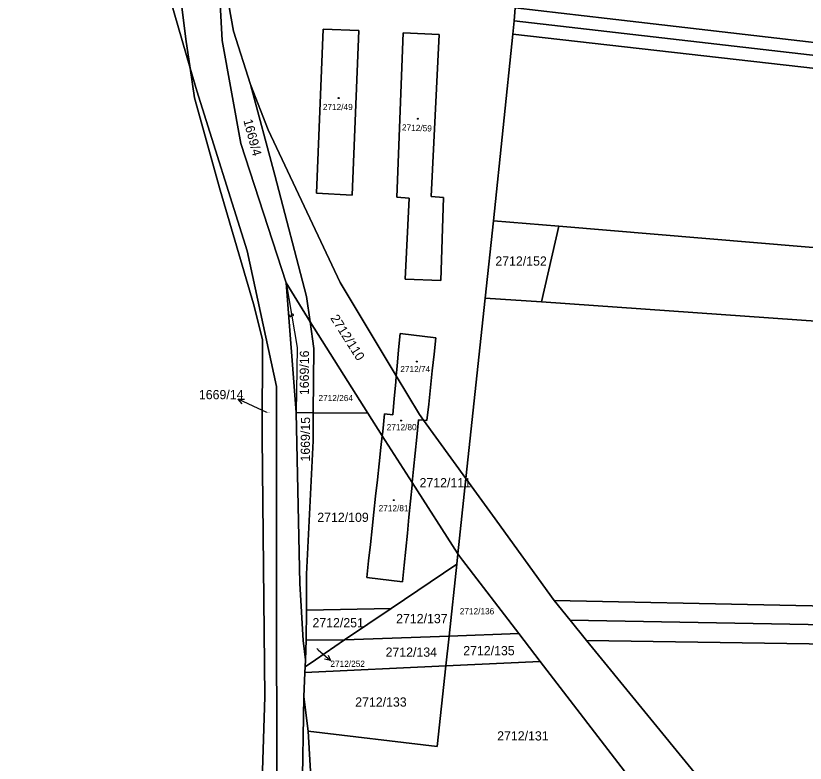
# Model space of a CAD drawing. Extents: x -596024 to -594475, y -1163820 to -1161957.
# Drawn here: x -595883.7 to -595738.2, y -1162599.5 to -1162461.7 of the extents above; entities that cross this region are included whole.
import ezdxf

# ---------------------------------------------------------------- set-up
doc = ezdxf.new("R2010")
doc.units = 0
for name, color, linetype in [('Level 1', 7, 'Continuous'), ('Level 13', 7, 'Continuous'), ('Level 3', 7, 'Continuous'), ('Level 4', 7, 'Continuous'), ('Level 5', 7, 'Continuous'), ('Level 57', 7, 'Continuous'), ('Level 60', 7, 'Continuous')]:
    doc.layers.add(name, color=color, linetype=linetype)

msp = doc.modelspace()

# ---------------------------------------------------------------- linework, layer by layer
at = {"layer": 'Level 1'}
for points in [[(-595833.9, -1162510.96), (-595842.23, -1162485.28), (-595845.67, -1162466.27), (-595846.69, -1162447.05)], [(-595846.69, -1162447.05), (-595843.57, -1162464.52), (-595840.45, -1162474.35)], [(-595851.55, -1162471.39), (-595855.97, -1162455.97), (-595859.95, -1162456.2), (-595859.9, -1162448.42)], [(-595851.55, -1162471.39), (-595852.34, -1162466.01), (-595854.56, -1162448.05)], [(-595791.64, -1162460.24), (-595791.88, -1162462.65)], [(-595791.64, -1162460.24), (-595774.73, -1162462.2), (-595624.2, -1162479.65), (-595514.57, -1162492.6)], [(-595791.88, -1162462.65), (-595792.12, -1162465.12)], [(-595791.88, -1162462.65), (-595650.98, -1162478.86), (-595514.93, -1162494.51)], [(-595828.31, -1162494.42), (-595821.73, -1162494.79), (-595820.48, -1162464.43), (-595827.07, -1162464.18), (-595828.31, -1162494.42)], [(-595811.19, -1162495.32), (-595813.48, -1162495.17), (-595812.28, -1162464.84), (-595805.67, -1162465.16), (-595807.17, -1162495.05), (-595804.86, -1162495.18), (-595805.35, -1162510.53), (-595811.96, -1162510.29), (-595811.19, -1162495.32)], [(-595795.69, -1162499.51), (-595792.12, -1162465.12)], [(-595515.3, -1162496.5), (-595792.12, -1162465.12)], [(-595851.55, -1162471.39), (-595850.36, -1162475.54), (-595841.06, -1162505.06), (-595835.66, -1162530.07), (-595835.61, -1162640.52), (-595841.31, -1162673.48), (-595848.97, -1162699.1), (-595857.96, -1162722.35), (-595860.58, -1162729.12), (-595864.57, -1162741.93), (-595870.76, -1162769.5), (-595871.69, -1162778.36), (-595873.92, -1162794.15), (-595877.11, -1162807.89), (-595877.45, -1162808.5), (-595879.61, -1162810.95)], [(-595850.66, -1162696.77), (-595846.21, -1162683.45), (-595844.55, -1162674.38), (-595841.22, -1162656.76), (-595838.69, -1162641.79), (-595838.96, -1162624.13), (-595837.78, -1162587.26), (-595838.27, -1162539.41), (-595838.26, -1162521.4), (-595839.92, -1162514.84), (-595846.04, -1162493.83), (-595850.75, -1162476.83), (-595851.55, -1162471.39)], [(-595840.45, -1162474.35), (-595837.17, -1162482.74), (-595823.9, -1162510.88), (-595813.59, -1162528.09)], [(-595840.45, -1162474.35), (-595835.98, -1162491.12), (-595830.13, -1162513.44), (-595829.48, -1162518.11)], [(-595797.21, -1162513.74), (-595795.69, -1162499.51)], [(-595795.69, -1162499.51), (-595783.59, -1162500.51)], [(-595783.59, -1162500.51), (-595786.8, -1162514.47)], [(-595783.59, -1162500.51), (-595520.74, -1162522.56)], [(-595833.9, -1162510.96), (-595832.02, -1162534.86)], [(-595833.9, -1162510.96), (-595829.48, -1162518.11)], [(-595797.21, -1162513.74), (-595800.76, -1162547.02)], [(-595786.8, -1162514.47), (-595797.21, -1162513.74)], [(-595523.58, -1162533), (-595786.8, -1162514.47)], [(-595828.88, -1162534.89), (-595828.8, -1162523.03), (-595829.48, -1162518.11)], [(-595829.48, -1162518.11), (-595818.81, -1162534.99)], [(-595808.54, -1162536.28), (-595807.94, -1162536.35), (-595807.61, -1162533.29), (-595807.27, -1162530.23), (-595806.94, -1162527.18), (-595806.6, -1162524.12), (-595806.27, -1162521.06), (-595812.89, -1162520.3), (-595813.16, -1162523.29), (-595813.43, -1162526.28), (-595813.59, -1162528.09)], [(-595813.59, -1162528.09), (-595813.69, -1162529.27), (-595813.96, -1162532.26), (-595814.23, -1162535.25), (-595815.73, -1162535.1), (-595816.08, -1162538.33), (-595816.17, -1162539.12)], [(-595813.59, -1162528.09), (-595809.3, -1162535.24), (-595808.54, -1162536.28)], [(-595832.02, -1162534.86), (-595828.88, -1162534.89)], [(-595832.02, -1162534.86), (-595831.34, -1162566.35), (-595830.76, -1162576.91), (-595830.34, -1162580.47)], [(-595828.88, -1162534.89), (-595828.89, -1162540.09), (-595830.1, -1162564.68), (-595830.14, -1162571.27)], [(-595828.88, -1162534.89), (-595818.81, -1162534.99)], [(-595816.17, -1162539.12), (-595818.81, -1162534.99)], [(-595808.54, -1162536.28), (-595809.5, -1162536.18), (-595809.81, -1162539.38), (-595810.1, -1162542.33), (-595810.39, -1162545.28), (-595810.63, -1162547.76)], [(-595808.54, -1162536.28), (-595800.76, -1162547.02)], [(-595816.17, -1162539.12), (-595816.41, -1162541.31), (-595816.73, -1162544.3), (-595817.06, -1162547.28), (-595817.38, -1162550.26), (-595817.71, -1162553.24), (-595818.03, -1162556.22), (-595818.36, -1162559.21), (-595818.68, -1162562.19), (-595819.02, -1162565.27), (-595812.42, -1162566.04), (-595812.12, -1162562.99), (-595811.83, -1162560.04), (-595811.54, -1162557.09), (-595811.26, -1162554.14), (-595810.97, -1162551.18), (-595810.68, -1162548.23), (-595810.63, -1162547.76)], [(-595810.63, -1162547.76), (-595816.17, -1162539.12)], [(-595802.23, -1162560.88), (-595810.63, -1162547.76)], [(-595800.76, -1162547.02), (-595802.23, -1162560.88)], [(-595800.76, -1162547.02), (-595795.84, -1162553.8), (-595784.47, -1162569.48)], [(-595802.44, -1162562.8), (-595802.23, -1162560.88)], [(-595791, -1162575.58), (-595801.36, -1162562.06), (-595801.94, -1162561.31), (-595802.23, -1162560.88)], [(-595802.44, -1162562.8), (-595814.52, -1162570.98)], [(-595803.85, -1162576.06), (-595802.44, -1162562.8)], [(-595534.93, -1162574.65), (-595784.47, -1162569.48)], [(-595784.47, -1162569.48), (-595781.52, -1162573.14)], [(-595830.14, -1162571.27), (-595830.21, -1162576.82)], [(-595814.52, -1162570.98), (-595830.14, -1162571.27)], [(-595814.52, -1162570.98), (-595823.12, -1162576.79)], [(-595781.52, -1162573.14), (-595660.15, -1162575.32), (-595535.72, -1162577.55)], [(-595781.52, -1162573.14), (-595778.53, -1162576.86)], [(-595791, -1162575.58), (-595803.85, -1162576.06)], [(-595787.03, -1162580.76), (-595791, -1162575.58)], [(-595823.12, -1162576.79), (-595828.49, -1162580.43), (-595830.4, -1162581.72)], [(-595830.21, -1162576.82), (-595830.34, -1162580.47)], [(-595830.21, -1162576.82), (-595823.12, -1162576.79)], [(-595803.85, -1162576.06), (-595823.12, -1162576.79)], [(-595804.44, -1162581.57), (-595803.85, -1162576.06)], [(-595746.96, -1162614.79), (-595758.15, -1162601.84), (-595778.53, -1162576.86)], [(-595778.53, -1162576.86), (-595536.53, -1162580.49)], [(-595804.44, -1162581.57), (-595830.45, -1162582.79)], [(-595830.4, -1162581.72), (-595830.45, -1162582.79)], [(-595830.34, -1162580.47), (-595830.4, -1162581.72)], [(-595829.81, -1162593.6), (-595806.03, -1162596.45), (-595804.44, -1162581.57)], [(-595804.44, -1162581.57), (-595787.03, -1162580.76)], [(-595770.31, -1162602.57), (-595787.03, -1162580.76)], [(-595830.45, -1162582.79), (-595830.65, -1162587.27)], [(-595830.65, -1162587.27), (-595831.24, -1162623.92), (-595832.44, -1162642.32), (-595834.11, -1162657.97), (-595837.3, -1162675.21), (-595840.1, -1162686.8), (-595840.75, -1162689.44)], [(-595829.81, -1162593.6), (-595830.65, -1162587.27)], [(-595829.17, -1162605.23), (-595829.81, -1162593.6)]]:
    msp.add_lwpolyline(points, dxfattribs=at)
at = {"layer": 'Level 13'}
for centre, start, end in [((-595833.06, -1162516.95), 136.8152, 9.4052), ((-595832.7, -1162516.89), 317.0296, 189.1276)]:
    msp.add_arc(centre, 0.184, start, end, dxfattribs=at)
at = {"layer": 'Level 3'}
msp.add_lwpolyline([(-595833.9, -1162510.96), (-595831.87, -1162522.89), (-595832.02, -1162534.86)], dxfattribs=at)
at = {"layer": 'Level 5'}
for centre, radius in [((-595824.2, -1162476.87), 0.09), ((-595824.2, -1162476.87), 0.0521), ((-595809.61, -1162480.69), 0.09), ((-595809.61, -1162480.69), 0.0521), ((-595809.81, -1162525.45), 0.09), ((-595809.81, -1162525.45), 0.0521), ((-595812.69, -1162536.33), 0.09), ((-595812.69, -1162536.33), 0.0521), ((-595814.05, -1162551.01), 0.09), ((-595814.05, -1162551.01), 0.0521)]:
    msp.add_circle(centre, radius, dxfattribs=at)
at = {"layer": 'Level 57'}
for p, q in [((-595839.98, -1162533.67), (-595842.7, -1162532.4)), ((-595837.42, -1162534.87), (-595839.98, -1162533.67)), ((-595828.24, -1162578.35), (-595827.96, -1162578.6)), ((-595827.96, -1162578.6), (-595825.72, -1162580.6))]:
    msp.add_line(p, q, dxfattribs=at)
for points in [[(-595842.01, -1162533.28), (-595842.7, -1162532.4), (-595841.58, -1162532.37)], [(-595826.13, -1162579.56), (-595825.72, -1162580.6), (-595826.8, -1162580.31)]]:
    msp.add_lwpolyline(points, dxfattribs=at)
at = {"layer": 'Level 60'}
for points in [[(-595860.58, -1162729.12), (-595857.96, -1162722.35), (-595848.97, -1162699.1), (-595841.31, -1162673.48), (-595835.61, -1162640.52), (-595835.66, -1162530.07), (-595841.06, -1162505.06), (-595850.36, -1162475.54), (-595851.55, -1162471.39), (-595852.34, -1162466.01), (-595854.56, -1162448.05), (-595852.65, -1162447.92), (-595855.6, -1162406.13), (-595859.47, -1162347.22)], [(-595847.7, -1162376.42), (-595847.64, -1162393.56), (-595847.25, -1162431.77), (-595843.9, -1162444.42), (-595846.87, -1162444.68), (-595846.69, -1162447.05), (-595845.67, -1162466.27), (-595842.23, -1162485.28), (-595833.9, -1162510.96), (-595832.02, -1162534.86), (-595831.34, -1162566.35), (-595830.76, -1162576.91), (-595830.34, -1162580.47), (-595830.4, -1162581.72), (-595830.45, -1162582.79), (-595830.65, -1162587.27), (-595831.24, -1162623.92)], [(-595482.02, -1162376.16), (-595507.01, -1162451.86), (-595514.57, -1162492.6), (-595624.2, -1162479.65), (-595774.73, -1162462.2), (-595791.64, -1162460.24), (-595789.87, -1162442.23), (-595781.32, -1162422.62), (-595742.07, -1162388.02)], [(-595791.64, -1162460.24), (-595791.88, -1162462.65), (-595792.12, -1162465.12), (-595795.69, -1162499.51), (-595797.21, -1162513.74), (-595800.76, -1162547.02), (-595808.54, -1162536.28), (-595807.94, -1162536.35), (-595807.61, -1162533.29), (-595807.27, -1162530.23), (-595806.94, -1162527.18), (-595806.6, -1162524.12), (-595806.27, -1162521.06), (-595812.89, -1162520.3), (-595813.16, -1162523.29), (-595813.43, -1162526.28), (-595813.59, -1162528.09), (-595823.9, -1162510.88), (-595837.17, -1162482.74), (-595840.45, -1162474.35), (-595843.57, -1162464.52), (-595846.69, -1162447.05)], [(-595960.84, -1162620.13), (-595972.05, -1162543.47), (-595978.58, -1162506.13), (-595984.4, -1162470.21), (-595984.26, -1162456.85), (-595981.21, -1162456.64), (-595975.18, -1162456.23), (-595943.65, -1162454.11), (-595912.56, -1162452.03), (-595859.9, -1162448.42), (-595859.95, -1162456.2), (-595855.97, -1162455.97), (-595851.55, -1162471.39), (-595850.75, -1162476.83), (-595846.04, -1162493.83), (-595839.92, -1162514.84), (-595838.26, -1162521.4), (-595838.27, -1162539.41), (-595837.78, -1162587.26), (-595838.96, -1162624.13)], [(-595867.53, -1162746.76), (-595861.42, -1162726.31), (-595859.88, -1162722.08), (-595850.66, -1162696.77), (-595846.21, -1162683.45), (-595844.55, -1162674.38), (-595841.22, -1162656.76), (-595838.69, -1162641.79), (-595838.96, -1162624.13), (-595837.78, -1162587.26), (-595838.27, -1162539.41), (-595838.26, -1162521.4), (-595839.92, -1162514.84), (-595846.04, -1162493.83), (-595850.75, -1162476.83), (-595851.55, -1162471.39), (-595850.36, -1162475.54), (-595841.06, -1162505.06), (-595835.66, -1162530.07), (-595835.61, -1162640.52), (-595841.31, -1162673.48), (-595848.97, -1162699.1), (-595857.96, -1162722.35), (-595860.58, -1162729.12)], [(-595722.24, -1162655.58), (-595741.93, -1162637.13), (-595742.82, -1162636.3), (-595757.06, -1162619.88), (-595770.31, -1162602.57), (-595787.03, -1162580.76), (-595791, -1162575.58), (-595801.36, -1162562.06), (-595801.94, -1162561.31), (-595802.23, -1162560.88), (-595800.76, -1162547.02), (-595795.84, -1162553.8), (-595784.47, -1162569.48), (-595781.52, -1162573.14), (-595778.53, -1162576.86), (-595758.15, -1162601.84), (-595746.96, -1162614.79), (-595734.48, -1162628.27)]]:
    msp.add_lwpolyline(points, dxfattribs=at)
for points in [[(-595833.9, -1162510.96), (-595842.23, -1162485.28), (-595845.67, -1162466.27), (-595846.69, -1162447.05), (-595843.57, -1162464.52), (-595840.45, -1162474.35), (-595835.98, -1162491.12), (-595830.13, -1162513.44), (-595829.48, -1162518.11)], [(-595855.97, -1162455.97), (-595859.95, -1162456.2), (-595859.9, -1162448.42), (-595854.56, -1162448.05), (-595852.34, -1162466.01), (-595851.55, -1162471.39)], [(-595791.64, -1162460.24), (-595774.73, -1162462.2), (-595624.2, -1162479.65), (-595514.57, -1162492.6), (-595514.93, -1162494.51), (-595650.98, -1162478.86), (-595791.88, -1162462.65)], [(-595791.88, -1162462.65), (-595650.98, -1162478.86), (-595514.93, -1162494.51), (-595515.3, -1162496.5), (-595792.12, -1162465.12)], [(-595828.31, -1162494.42), (-595821.73, -1162494.79), (-595820.48, -1162464.43), (-595827.07, -1162464.18)], [(-595821.73, -1162494.79), (-595828.31, -1162494.42), (-595827.07, -1162464.18), (-595820.48, -1162464.43)], [(-595813.48, -1162495.17), (-595811.19, -1162495.32), (-595811.96, -1162510.29), (-595805.35, -1162510.53), (-595804.86, -1162495.18), (-595807.17, -1162495.05), (-595805.67, -1162465.16), (-595812.28, -1162464.84)], [(-595811.19, -1162495.32), (-595813.48, -1162495.17), (-595812.28, -1162464.84), (-595805.67, -1162465.16), (-595807.17, -1162495.05), (-595804.86, -1162495.18), (-595805.35, -1162510.53), (-595811.96, -1162510.29)], [(-595515.3, -1162496.5), (-595518.88, -1162515.74), (-595520.74, -1162522.56), (-595783.59, -1162500.51), (-595795.69, -1162499.51), (-595792.12, -1162465.12)], [(-595837.17, -1162482.74), (-595823.9, -1162510.88), (-595813.59, -1162528.09), (-595813.69, -1162529.27), (-595813.96, -1162532.26), (-595814.23, -1162535.25), (-595815.73, -1162535.1), (-595816.08, -1162538.33), (-595816.17, -1162539.12), (-595818.81, -1162534.99), (-595829.48, -1162518.11), (-595830.13, -1162513.44), (-595835.98, -1162491.12), (-595840.45, -1162474.35)], [(-595797.21, -1162513.74), (-595795.69, -1162499.51), (-595783.59, -1162500.51), (-595786.8, -1162514.47)], [(-595520.74, -1162522.56), (-595523.58, -1162533), (-595786.8, -1162514.47), (-595783.59, -1162500.51)], [(-595832.02, -1162534.86), (-595833.9, -1162510.96), (-595829.48, -1162518.11), (-595828.8, -1162523.03), (-595828.88, -1162534.89)], [(-595523.58, -1162533), (-595534.93, -1162574.65), (-595784.47, -1162569.48), (-595795.84, -1162553.8), (-595800.76, -1162547.02), (-595797.21, -1162513.74), (-595786.8, -1162514.47)], [(-595818.81, -1162534.99), (-595828.88, -1162534.89), (-595828.8, -1162523.03), (-595829.48, -1162518.11)], [(-595812.89, -1162520.3), (-595806.27, -1162521.06), (-595806.6, -1162524.12), (-595806.94, -1162527.18), (-595807.27, -1162530.23), (-595807.61, -1162533.29), (-595807.94, -1162536.35), (-595808.54, -1162536.28), (-595809.3, -1162535.24), (-595813.59, -1162528.09), (-595813.43, -1162526.28), (-595813.16, -1162523.29)], [(-595815.73, -1162535.1), (-595814.23, -1162535.25), (-595813.96, -1162532.26), (-595813.69, -1162529.27), (-595813.59, -1162528.09), (-595809.3, -1162535.24), (-595808.54, -1162536.28), (-595809.5, -1162536.18), (-595809.81, -1162539.38), (-595810.1, -1162542.33), (-595810.39, -1162545.28), (-595810.63, -1162547.76), (-595816.17, -1162539.12), (-595816.08, -1162538.33)], [(-595828.89, -1162540.09), (-595830.1, -1162564.68), (-595830.14, -1162571.27), (-595830.21, -1162576.82), (-595830.34, -1162580.47), (-595830.76, -1162576.91), (-595831.34, -1162566.35), (-595832.02, -1162534.86), (-595828.88, -1162534.89)], [(-595802.23, -1162560.88), (-595802.44, -1162562.8), (-595814.52, -1162570.98), (-595830.14, -1162571.27), (-595830.1, -1162564.68), (-595828.89, -1162540.09), (-595828.88, -1162534.89), (-595818.81, -1162534.99), (-595816.17, -1162539.12), (-595816.41, -1162541.31), (-595816.73, -1162544.3), (-595817.06, -1162547.28), (-595817.38, -1162550.26), (-595817.71, -1162553.24), (-595818.03, -1162556.22), (-595818.36, -1162559.21), (-595818.68, -1162562.19), (-595819.02, -1162565.27), (-595812.42, -1162566.04), (-595812.12, -1162562.99), (-595811.83, -1162560.04), (-595811.54, -1162557.09), (-595811.26, -1162554.14), (-595810.97, -1162551.18), (-595810.68, -1162548.23), (-595810.63, -1162547.76)], [(-595800.76, -1162547.02), (-595802.23, -1162560.88), (-595810.63, -1162547.76), (-595810.39, -1162545.28), (-595810.1, -1162542.33), (-595809.81, -1162539.38), (-595809.5, -1162536.18), (-595808.54, -1162536.28)], [(-595812.42, -1162566.04), (-595819.02, -1162565.27), (-595818.68, -1162562.19), (-595818.36, -1162559.21), (-595818.03, -1162556.22), (-595817.71, -1162553.24), (-595817.38, -1162550.26), (-595817.06, -1162547.28), (-595816.73, -1162544.3), (-595816.41, -1162541.31), (-595816.17, -1162539.12), (-595810.63, -1162547.76), (-595810.68, -1162548.23), (-595810.97, -1162551.18), (-595811.26, -1162554.14), (-595811.54, -1162557.09), (-595811.83, -1162560.04), (-595812.12, -1162562.99)], [(-595801.36, -1162562.06), (-595791, -1162575.58), (-595803.85, -1162576.06), (-595802.44, -1162562.8), (-595802.23, -1162560.88), (-595801.94, -1162561.31)], [(-595814.52, -1162570.98), (-595802.44, -1162562.8), (-595803.85, -1162576.06), (-595823.12, -1162576.79)], [(-595784.47, -1162569.48), (-595534.93, -1162574.65), (-595535.72, -1162577.55), (-595660.15, -1162575.32), (-595781.52, -1162573.14)], [(-595814.52, -1162570.98), (-595823.12, -1162576.79), (-595830.21, -1162576.82), (-595830.14, -1162571.27)], [(-595781.52, -1162573.14), (-595660.15, -1162575.32), (-595535.72, -1162577.55), (-595536.53, -1162580.49), (-595778.53, -1162576.86)], [(-595791, -1162575.58), (-595787.03, -1162580.76), (-595804.44, -1162581.57), (-595803.85, -1162576.06)], [(-595828.49, -1162580.43), (-595823.12, -1162576.79), (-595803.85, -1162576.06), (-595804.44, -1162581.57), (-595830.45, -1162582.79), (-595830.4, -1162581.72)], [(-595823.12, -1162576.79), (-595828.49, -1162580.43), (-595830.4, -1162581.72), (-595830.34, -1162580.47), (-595830.21, -1162576.82)], [(-595536.53, -1162580.49), (-595538.74, -1162588.62), (-595545.37, -1162611.54), (-595746.96, -1162614.79), (-595758.15, -1162601.84), (-595778.53, -1162576.86)], [(-595806.03, -1162596.45), (-595829.81, -1162593.6), (-595830.65, -1162587.27), (-595830.45, -1162582.79), (-595804.44, -1162581.57)], [(-595787.03, -1162580.76), (-595770.31, -1162602.57), (-595829.17, -1162605.23), (-595829.81, -1162593.6), (-595806.03, -1162596.45), (-595804.44, -1162581.57)], [(-595830.68, -1162639.81), (-595832.87, -1162656.45), (-595833.91, -1162664.33), (-595834.86, -1162669.95), (-595835.37, -1162673.01), (-595836.71, -1162677.1), (-595840.75, -1162689.44), (-595840.1, -1162686.8), (-595837.3, -1162675.21), (-595834.11, -1162657.97), (-595832.44, -1162642.32), (-595831.24, -1162623.92), (-595830.65, -1162587.27), (-595829.81, -1162593.6), (-595829.17, -1162605.23), (-595828.12, -1162622.84)]]:
    msp.add_lwpolyline(points, close=True, dxfattribs=at)

# ---------------------------------------------------------------- texts
at = {"layer": 'Level 4'}
for s, height, p in [('2712/49', 1.14, (-595827.12, -1162479.09)), ('2712/152', 1.7, (-595795.32, -1162507.78)), ('2712/74', 1.14, (-595812.84, -1162527.41)), ('2712/264', 1.14, (-595827.92, -1162532.75)), ('1669/14', 0.1, (-595837.42, -1162534.87)), ('2712/80', 1.14, (-595815.34, -1162538.11)), ('2712/111', 1.7, (-595809.29, -1162548.64)), ('2712/81', 1.14, (-595816.83, -1162553.06)), ('2712/109', 1.7, (-595828.14, -1162555.02)), ('2712/136', 1.14, (-595801.88, -1162572.06)), ('2712/251', 1.7, (-595829.03, -1162574.46)), ('2712/137', 1.7, (-595813.6, -1162573.69)), ('2712/252', 0.1, (-595828.24, -1162578.35)), ('2712/134', 1.7, (-595815.55, -1162579.88)), ('2712/135', 1.7, (-595801.24, -1162579.6)), ('2712/133', 1.7, (-595821.15, -1162589.08)), ('2712/131', 1.7, (-595794.98, -1162595.32))]:
    msp.add_text(s, height=height, dxfattribs=at).set_placement(p)
for s, height, rotation, p in [('1669/4', 1.7, 284.9251, (-595841.78, -1162480.99)), ('2712/59', 1.14, 357.6503, (-595812.55, -1162482.83)), ('2712/110', 1.7, 302.3034, (-595825.8, -1162517.45)), ('1669/16', 1.7, 89.6978, (-595829.7, -1162531.64)), ('1669/15', 1.7, 89.6978, (-595829.51, -1162543.89))]:
    msp.add_text(s, height=height, rotation=rotation, dxfattribs=at).set_placement(p)
at = {"layer": 'Level 57'}
for s, height, p in [('1669/14', 1.7, (-595849.96, -1162532.4)), ('2712/252', 1.14, (-595825.72, -1162581.74))]:
    msp.add_text(s, height=height, dxfattribs=at).set_placement(p)

doc.saveas('drawing.dxf')
